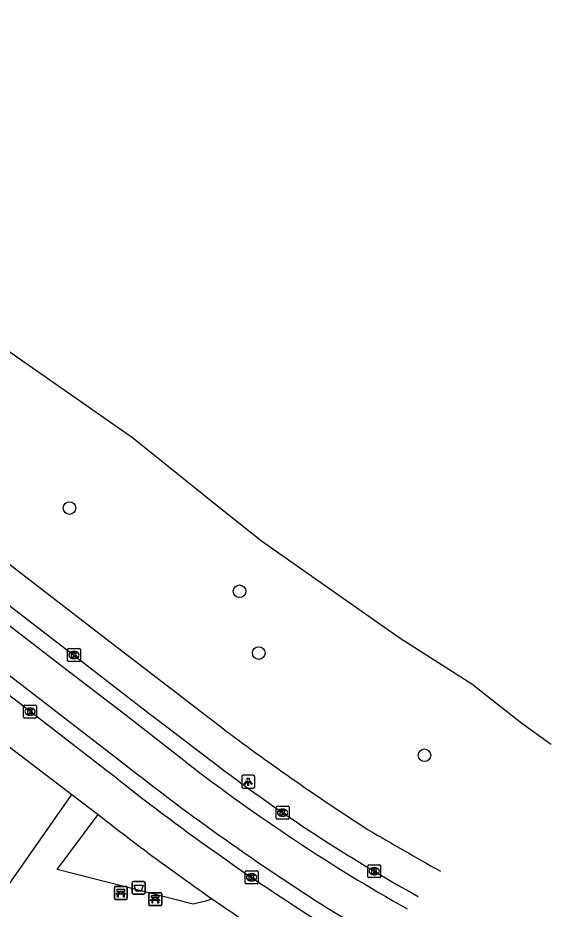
# Model space of a CAD drawing. Extents: x 161928 to 163055, y 386475 to 387428.
# Drawn here: x 162484.2 to 162525.6, y 386655.5 to 386724.6 of the extents above; entities that cross this region are included whole.
import ezdxf

# ---------------------------------------------------------------- set-up
doc = ezdxf.new("R2010")
doc.units = 0
for name, color, linetype in [('IMGEO_Afvalbak', 7, 'Continuous'), ('IMGEO_Bank', 7, 'Continuous'), ('IMGEO_Boom', 7, 'Continuous'), ('IMGEO_Kolk', 7, 'Continuous'), ('IMGEO_Lichtpunt', 7, 'Continuous'), ('IMGEO_Meer_plas_ven_vijver', 7, 'Continuous'), ('IMGEO_Rijbaan_lokaal_gesloten', 7, 'Continuous'), ('IMGEO_Voetpad_halfverhard', 7, 'Continuous'), ('IMGEO_Voetpad_open', 7, 'Continuous')]:
    doc.layers.add(name, color=color, linetype=linetype)

msp = doc.modelspace()

# ---------------------------------------------------------------- linework, layer by layer
at = {"layer": 'IMGEO_Afvalbak'}
for p, q in [((162493.114, 386656.732), (162493.114, 386657.532)), ((162493.114, 386657.532), (162493.114, 386656.732)), ((162493.214, 386657.632), (162494.004, 386657.632)), ((162494.004, 386657.632), (162493.214, 386657.632)), ((162494.104, 386657.532), (162494.104, 386656.732)), ((162494.104, 386656.732), (162494.104, 386657.532)), ((162494.004, 386656.632), (162493.214, 386656.632)), ((162493.214, 386656.632), (162494.004, 386656.632))]:
    msp.add_line(p, q, dxfattribs=at)
msp.add_lwpolyline([(162493.257, 386657.346), (162493.961, 386657.346), (162493.812, 386656.876), (162493.406, 386656.876), (162493.257, 386657.346)], dxfattribs=at)
for centre, start, end in [((162493.214, 386657.532), 90, 180), ((162493.214, 386657.532), 90, 180), ((162494.004, 386657.532), 0, 90), ((162494.004, 386657.532), 360, 90), ((162493.214, 386656.732), 180, 270), ((162493.214, 386656.732), 180, 270), ((162494.004, 386656.732), 270, 0), ((162494.004, 386656.732), 270, 0)]:
    msp.add_arc(centre, 0.1, start, end, dxfattribs=at)
at = {"layer": 'IMGEO_Bank'}
for p, q in [((162491.726, 386656.315), (162491.726, 386657.156)), ((162491.726, 386657.156), (162491.726, 386656.315)), ((162491.801, 386657.24), (162492.642, 386657.24)), ((162492.642, 386657.24), (162491.801, 386657.24)), ((162492.423, 386656.638), (162492.03, 386656.638)), ((162492.035, 386656.746), (162492.035, 386656.852)), ((162492.079, 386656.852), (162492.079, 386656.746)), ((162492.367, 386656.858), (162492.085, 386656.858)), ((162492.085, 386656.74), (162492.367, 386656.74)), ((162492.373, 386656.746), (162492.373, 386656.852)), ((162492.417, 386656.852), (162492.417, 386656.746)), ((162492.726, 386657.165), (162492.726, 386656.324)), ((162492.726, 386656.324), (162492.726, 386657.165)), ((162494.398, 386655.83), (162494.398, 386656.671)), ((162494.398, 386656.671), (162494.398, 386655.83)), ((162494.473, 386656.755), (162495.314, 386656.755)), ((162495.314, 386656.755), (162494.473, 386656.755)), ((162495.398, 386656.68), (162495.398, 386655.839)), ((162495.398, 386655.839), (162495.398, 386656.68)), ((162492.651, 386656.24), (162491.81, 386656.24)), ((162491.81, 386656.24), (162492.651, 386656.24)), ((162495.095, 386656.153), (162494.702, 386656.153)), ((162494.707, 386656.261), (162494.707, 386656.367)), ((162494.751, 386656.367), (162494.751, 386656.261)), ((162495.039, 386656.373), (162494.757, 386656.373)), ((162494.757, 386656.255), (162495.039, 386656.255)), ((162495.045, 386656.261), (162495.045, 386656.367)), ((162495.089, 386656.367), (162495.089, 386656.261)), ((162495.323, 386655.755), (162494.482, 386655.755)), ((162494.482, 386655.755), (162495.323, 386655.755))]:
    msp.add_line(p, q, dxfattribs=at)
for points in [[(162491.973, 386656.638), (162491.831, 386656.638), (162491.943, 386656.74), (162492.029, 386656.74)], [(162492.029, 386656.858), (162491.943, 386656.858), (162491.943, 386657.019), (162492.506, 386657.019), (162492.506, 386656.858), (162492.423, 386656.858)], [(162492.023, 386656.631), (162492.023, 386656.424), (162491.98, 386656.424), (162491.98, 386656.631)], [(162492.423, 386656.74), (162492.506, 386656.74), (162492.618, 386656.638), (162492.479, 386656.638)], [(162492.473, 386656.631), (162492.473, 386656.424), (162492.429, 386656.424), (162492.429, 386656.631)], [(162494.645, 386656.153), (162494.503, 386656.153), (162494.615, 386656.255), (162494.701, 386656.255)], [(162494.701, 386656.373), (162494.615, 386656.373), (162494.615, 386656.534), (162495.178, 386656.534), (162495.178, 386656.373), (162495.095, 386656.373)], [(162494.695, 386656.146), (162494.695, 386655.939), (162494.652, 386655.939), (162494.652, 386656.146)], [(162495.095, 386656.255), (162495.178, 386656.255), (162495.29, 386656.153), (162495.151, 386656.153)], [(162495.145, 386656.146), (162495.145, 386655.939), (162495.101, 386655.939), (162495.101, 386656.146)]]:
    msp.add_lwpolyline(points, dxfattribs=at)
for centre, radius, start, end in [((162491.804, 386657.162), 0.0779, 92.4484, 184.28452), ((162491.804, 386657.162), 0.0779, 92.4484, 184.28452), ((162491.973, 386656.631), 0.00671, 2.89567, 87.10433), ((162492.03, 386656.631), 0.00671, 92.89567, 177.10433), ((162492.028, 386656.851), 0.00671, 2.89567, 87.10433), ((162492.028, 386656.747), 0.00671, 272.89567, 357.10433), ((162492.085, 386656.851), 0.00671, 92.89567, 177.10433), ((162492.085, 386656.747), 0.00671, 182.89567, 267.10433), ((162492.367, 386656.851), 0.00671, 2.89567, 87.10433), ((162492.367, 386656.747), 0.00671, 272.89567, 357.10433), ((162492.424, 386656.851), 0.00671, 92.89567, 177.10433), ((162492.424, 386656.747), 0.00671, 182.89567, 267.10433), ((162492.422, 386656.631), 0.00671, 2.89567, 87.10433), ((162492.479, 386656.631), 0.00671, 92.89567, 177.10433), ((162492.648, 386657.162), 0.0779, 2.4484, 94.28452), ((162492.648, 386657.162), 0.0779, 2.4484, 94.28452), ((162494.476, 386656.677), 0.0779, 92.4484, 184.28452), ((162494.476, 386656.677), 0.0779, 92.4484, 184.28452), ((162495.32, 386656.677), 0.0779, 2.4484, 94.28452), ((162495.32, 386656.677), 0.0779, 2.4484, 94.28452), ((162491.804, 386656.318), 0.0779, 182.4484, 274.28452), ((162491.804, 386656.318), 0.0779, 182.4484, 274.28452), ((162492.648, 386656.318), 0.0779, 272.4484, 4.28452), ((162492.648, 386656.318), 0.0779, 272.4484, 4.28452), ((162494.645, 386656.146), 0.00671, 2.89567, 87.10433), ((162494.702, 386656.146), 0.00671, 92.89567, 177.10433), ((162494.7, 386656.366), 0.00671, 2.89567, 87.10433), ((162494.7, 386656.262), 0.00671, 272.89567, 357.10433), ((162494.757, 386656.366), 0.00671, 92.89567, 177.10433), ((162494.757, 386656.262), 0.00671, 182.89567, 267.10433), ((162495.039, 386656.366), 0.00671, 2.89567, 87.10433), ((162495.039, 386656.262), 0.00671, 272.89567, 357.10433), ((162495.096, 386656.366), 0.00671, 92.89567, 177.10433), ((162495.096, 386656.262), 0.00671, 182.89567, 267.10433), ((162495.094, 386656.146), 0.00671, 2.89567, 87.10433), ((162495.151, 386656.146), 0.00671, 92.89567, 177.10433), ((162494.476, 386655.833), 0.0779, 182.4484, 274.28452), ((162494.476, 386655.833), 0.0779, 182.4484, 274.28452), ((162495.32, 386655.833), 0.0779, 272.4484, 4.28452), ((162495.32, 386655.833), 0.0779, 272.4484, 4.28452)]:
    msp.add_arc(centre, radius, start, end, dxfattribs=at)
at = {"layer": 'IMGEO_Boom'}
for centre in [(162488.244, 386686.592), (162501.439, 386680.14), (162502.931, 386675.344), (162515.794, 386667.416)]:
    msp.add_circle(centre, 0.489, dxfattribs=at)
at = {"layer": 'IMGEO_Kolk'}
for p, q in [((162488.088, 386674.766), (162488.088, 386675.618)), ((162488.163, 386675.692), (162489.015, 386675.692)), ((162488.576, 386675.472), (162488.601, 386675.472)), ((162489.089, 386675.618), (162489.089, 386674.766)), ((162489.015, 386674.692), (162488.163, 386674.692)), ((162488.599, 386674.912), (162488.574, 386674.912)), ((162484.684, 386670.378), (162484.684, 386671.23)), ((162484.759, 386671.304), (162485.611, 386671.304)), ((162485.685, 386671.23), (162485.685, 386670.378)), ((162485.195, 386670.524), (162485.17, 386670.524)), ((162485.172, 386671.084), (162485.197, 386671.084)), ((162485.611, 386670.304), (162484.759, 386670.304)), ((162504.284, 386662.54), (162504.284, 386663.392)), ((162504.359, 386663.466), (162505.211, 386663.466)), ((162504.772, 386663.246), (162504.797, 386663.246)), ((162505.285, 386663.392), (162505.285, 386662.54)), ((162505.211, 386662.466), (162504.359, 386662.466)), ((162504.795, 386662.686), (162504.77, 386662.686)), ((162511.389, 386658), (162511.389, 386658.852)), ((162511.464, 386658.926), (162512.316, 386658.926)), ((162511.877, 386658.706), (162511.902, 386658.706)), ((162512.39, 386658.852), (162512.39, 386658)), ((162501.874, 386657.521), (162501.874, 386658.373)), ((162501.949, 386658.447), (162502.801, 386658.447)), ((162502.362, 386658.227), (162502.387, 386658.227)), ((162502.875, 386658.373), (162502.875, 386657.521)), ((162511.9, 386658.146), (162511.875, 386658.146)), ((162502.801, 386657.447), (162501.949, 386657.447)), ((162502.385, 386657.667), (162502.36, 386657.667)), ((162512.316, 386657.926), (162511.464, 386657.926))]:
    msp.add_line(p, q, dxfattribs=at)
for points in [[(162488.088, 386674.766), (162488.088, 386675.618)], [(162488.163, 386675.692), (162489.015, 386675.692)], [(162488.409, 386675.392), (162488.532, 386675.392), (162488.532, 386675.241), (162488.662, 386675.392), (162488.826, 386675.392), (162488.68, 386675.241), (162488.833, 386674.992), (162488.681, 386674.992), (162488.596, 386675.156), (162488.532, 386675.089), (162488.532, 386674.992), (162488.409, 386674.992), (162488.409, 386675.392)], [(162489.089, 386675.618), (162489.089, 386674.766)], [(162489.015, 386674.692), (162488.163, 386674.692)], [(162484.684, 386670.378), (162484.684, 386671.23)], [(162484.759, 386671.304), (162485.611, 386671.304)], [(162485.685, 386671.23), (162485.685, 386670.378)], [(162485.005, 386671.004), (162485.128, 386671.004), (162485.128, 386670.853), (162485.258, 386671.004), (162485.422, 386671.004), (162485.276, 386670.853), (162485.429, 386670.604), (162485.277, 386670.604), (162485.192, 386670.768), (162485.128, 386670.701), (162485.128, 386670.604), (162485.005, 386670.604), (162485.005, 386671.004)], [(162485.611, 386670.304), (162484.759, 386670.304)], [(162504.284, 386662.54), (162504.284, 386663.392)], [(162504.359, 386663.466), (162505.211, 386663.466)], [(162504.605, 386663.166), (162504.728, 386663.166), (162504.728, 386663.015), (162504.858, 386663.166), (162505.022, 386663.166), (162504.876, 386663.015), (162505.029, 386662.766), (162504.877, 386662.766), (162504.792, 386662.93), (162504.728, 386662.863), (162504.728, 386662.766), (162504.605, 386662.766), (162504.605, 386663.166)], [(162505.285, 386663.392), (162505.285, 386662.54)], [(162505.211, 386662.466), (162504.359, 386662.466)], [(162511.389, 386658), (162511.389, 386658.852)], [(162511.464, 386658.926), (162512.316, 386658.926)], [(162512.39, 386658.852), (162512.39, 386658)], [(162501.874, 386657.521), (162501.874, 386658.373)], [(162501.949, 386658.447), (162502.801, 386658.447)], [(162502.195, 386658.147), (162502.318, 386658.147), (162502.318, 386657.996), (162502.448, 386658.147), (162502.612, 386658.147), (162502.466, 386657.996), (162502.619, 386657.747), (162502.467, 386657.747), (162502.382, 386657.911), (162502.318, 386657.844), (162502.318, 386657.747), (162502.195, 386657.747), (162502.195, 386658.147)], [(162502.875, 386658.373), (162502.875, 386657.521)], [(162511.71, 386658.626), (162511.833, 386658.626), (162511.833, 386658.475), (162511.963, 386658.626), (162512.127, 386658.626), (162511.981, 386658.475), (162512.134, 386658.226), (162511.982, 386658.226), (162511.897, 386658.39), (162511.833, 386658.323), (162511.833, 386658.226), (162511.71, 386658.226), (162511.71, 386658.626)], [(162502.801, 386657.447), (162501.949, 386657.447)], [(162512.316, 386657.926), (162511.464, 386657.926)]]:
    msp.add_lwpolyline(points, dxfattribs=at)
for centre, start, end in [((162488.165, 386675.616), 91.55205, 178.44795), ((162488.165, 386675.616), 91.55205, 178.44795), ((162489.013, 386675.616), 1.55205, 88.44795), ((162489.013, 386675.616), 1.55205, 88.44795), ((162488.165, 386674.768), 181.55205, 268.44795), ((162488.165, 386674.768), 181.55205, 268.44795), ((162489.013, 386674.768), 271.55205, 358.44795), ((162489.013, 386674.768), 271.55205, 358.44795), ((162484.761, 386671.228), 91.55205, 178.44795), ((162484.761, 386671.228), 91.55205, 178.44795), ((162485.609, 386671.228), 1.55205, 88.44795), ((162485.609, 386671.228), 1.55205, 88.44795), ((162484.761, 386670.38), 181.55205, 268.44795), ((162484.761, 386670.38), 181.55205, 268.44795), ((162485.609, 386670.38), 271.55205, 358.44795), ((162485.609, 386670.38), 271.55205, 358.44795), ((162504.361, 386663.39), 91.55205, 178.44795), ((162504.361, 386663.39), 91.55205, 178.44795), ((162505.209, 386663.39), 1.55205, 88.44795), ((162505.209, 386663.39), 1.55205, 88.44795), ((162504.361, 386662.542), 181.55205, 268.44795), ((162504.361, 386662.542), 181.55205, 268.44795), ((162505.209, 386662.542), 271.55205, 358.44795), ((162505.209, 386662.542), 271.55205, 358.44795), ((162511.466, 386658.85), 91.55205, 178.44795), ((162511.466, 386658.85), 91.55205, 178.44795), ((162512.314, 386658.85), 1.55205, 88.44795), ((162512.314, 386658.85), 1.55205, 88.44795), ((162501.951, 386658.371), 91.55205, 178.44795), ((162501.951, 386658.371), 91.55205, 178.44795), ((162502.799, 386658.371), 1.55205, 88.44795), ((162502.799, 386658.371), 1.55205, 88.44795), ((162511.466, 386658.002), 181.55205, 268.44795), ((162511.466, 386658.002), 181.55205, 268.44795), ((162512.314, 386658.002), 271.55205, 358.44795), ((162512.314, 386658.002), 271.55205, 358.44795), ((162501.951, 386657.523), 181.55205, 268.44795), ((162501.951, 386657.523), 181.55205, 268.44795), ((162502.799, 386657.523), 271.55205, 358.44795), ((162502.799, 386657.523), 271.55205, 358.44795)]:
    msp.add_arc(centre, 0.0765, start, end, dxfattribs=at)
for centre, major_axis, ratio, start_param, end_param in [((162488.575, 386675.192), (-0.387, 0.002), 0.722429, 4.712389, 7.853982), ((162488.6, 386675.192), (-0.39, 0.002), 0.717154, 1.570796, 4.712389), ((162485.171, 386670.804), (-0.387, 0.002), 0.722429, 4.712389, 7.853982), ((162485.196, 386670.804), (-0.39, 0.002), 0.717154, 1.570796, 4.712389), ((162504.771, 386662.966), (-0.387, 0.002), 0.722429, 4.712389, 7.853982), ((162504.796, 386662.966), (-0.39, 0.002), 0.717154, 1.570796, 4.712389), ((162511.876, 386658.426), (-0.387, 0.002), 0.722429, 4.712389, 7.853982), ((162511.901, 386658.426), (-0.39, 0.002), 0.717154, 1.570796, 4.712389), ((162502.361, 386657.947), (-0.387, 0.002), 0.722429, 4.712389, 7.853982), ((162502.386, 386657.947), (-0.39, 0.002), 0.717154, 1.570796, 4.712389)]:
    msp.add_ellipse(centre, major_axis=major_axis, ratio=ratio, start_param=start_param, end_param=end_param, dxfattribs=at)
at = {"layer": 'IMGEO_Lichtpunt'}
for p, q in [((162501.618, 386665.777), (162501.618, 386664.97)), ((162501.618, 386665.777), (162501.618, 386664.97)), ((162502.52, 386665.872), (162501.712, 386665.872)), ((162502.52, 386665.872), (162501.712, 386665.872)), ((162502.614, 386664.97), (162502.614, 386665.777)), ((162502.614, 386664.97), (162502.614, 386665.777)), ((162501.712, 386664.876), (162502.52, 386664.876)), ((162501.712, 386664.876), (162502.52, 386664.876))]:
    msp.add_line(p, q, dxfattribs=at)
for points in [[(162501.992, 386665.441), (162502.031, 386665.413), (162501.843, 386665.151), (162501.805, 386665.178), (162501.992, 386665.441)], [(162502.094, 386665.393), (162502.141, 386665.393), (162502.141, 386665.071), (162502.094, 386665.071), (162502.094, 386665.393)], [(162502.204, 386665.413), (162502.242, 386665.44), (162502.429, 386665.178), (162502.39, 386665.15), (162502.204, 386665.413)]]:
    msp.add_lwpolyline(points, dxfattribs=at)
msp.add_circle((162502.117, 386665.575), 0.0994, dxfattribs=at)
for centre, start, end in [((162501.712, 386665.777), 90, 180), ((162501.712, 386665.777), 90, 180), ((162502.52, 386665.777), 0, 90), ((162502.52, 386665.777), 0, 90), ((162501.712, 386664.97), 180, 270), ((162501.712, 386664.97), 180, 270), ((162502.52, 386664.97), 270, 0), ((162502.52, 386664.97), 270, 360)]:
    msp.add_arc(centre, 0.0946, start, end, dxfattribs=at)
at = {"layer": 'IMGEO_Meer_plas_ven_vijver'}
msp.add_lwpolyline([(162452.506, 386722.593), (162453.635, 386721.722), (162482.248, 386699.65), (162493.129, 386692.071), (162500, 386686.562), (162503.146, 386684.039), (162513.91, 386676.495), (162519.471, 386672.969), (162523.341, 386669.895), (162525.473, 386668.394), (162525.627, 386668.286)], dxfattribs=at)
at = {"layer": 'IMGEO_Rijbaan_lokaal_gesloten'}
for points in [[(162454.403, 386701.48), (162455.391, 386700.737), (162471.584, 386688.245), (162488.589, 386675.192), (162494.42, 386670.667), (162495.364, 386669.966), (162499.721, 386666.625)], [(162497.35, 386666.837), (162492.631, 386670.499), (162487.813, 386674.196), (162470.8, 386687.286), (162453.639, 386700.515)], [(162451.8, 386698.073), (162468.987, 386684.846), (162486.035, 386671.722), (162492.041, 386667.102)], [(162491.966, 386665.581), (162491.038, 386666.283), (162485.185, 386670.804), (162468.217, 386683.848), (162451.995, 386696.331), (162451.035, 386697.064)]]:
    msp.add_lwpolyline(points, dxfattribs=at)
for centre, radius, start, end in [((162611.334, 386817.605), 192.046, 231.59866, 237.40541), ((162585.232, 386780.825), 143.932, 232.36855, 240.54723), ((162577.492, 386768.93), 128.509, 232.75827, 241.06087), ((162604.204, 386807.704), 181.098, 231.70098, 238.04812), ((162602.771, 386812.302), 183.018, 238.76974, 240.55)]:
    msp.add_arc(centre, radius, start, end, dxfattribs=at)
at = {"layer": 'IMGEO_Voetpad_halfverhard'}
for points in [[(162464.925, 386631.316), (162465.604, 386631.858), (162467.845, 386635.008), (162488.421, 386664.371)], [(162499.263, 386656.313), (162499.135, 386656.201), (162498.803, 386656.095), (162497.85, 386655.862), (162487.291, 386658.568), (162490.455, 386662.814)]]:
    msp.add_lwpolyline(points, dxfattribs=at)
at = {"layer": 'IMGEO_Voetpad_open'}
for points in [[(162500.303, 386669.375), (162490.194, 386677.12), (162473.241, 386690.166), (162455.865, 386703.513), (162451.273, 386707.066), (162431.337, 386722.501), (162434.038, 386725.649)], [(162469.048, 386679.245), (162483.311, 386668.283), (162488.421, 386664.371)], [(162488.421, 386664.371), (162490.455, 386662.814)], [(162490.455, 386662.814), (162491.199, 386662.244)], [(162498.932, 386656.544), (162499.263, 386656.313)], [(162499.263, 386656.313), (162499.594, 386656.083)]]:
    msp.add_lwpolyline(points, dxfattribs=at)
for centre, radius, start, end in [((162611.891, 386818.114), 185.944, 233.12164, 237.2982), ((162610.21, 386815.372), 193.938, 232.1456, 233.09848), ((162622.808, 386849.475), 218.37, 239.33393, 241.02626), ((162609.629, 386814.926), 193.232, 233.15708, 235.04955), ((162607.375, 386812.034), 189.572, 235.3509, 237.27396)]:
    msp.add_arc(centre, radius, start, end, dxfattribs=at)

doc.saveas('drawing.dxf')
